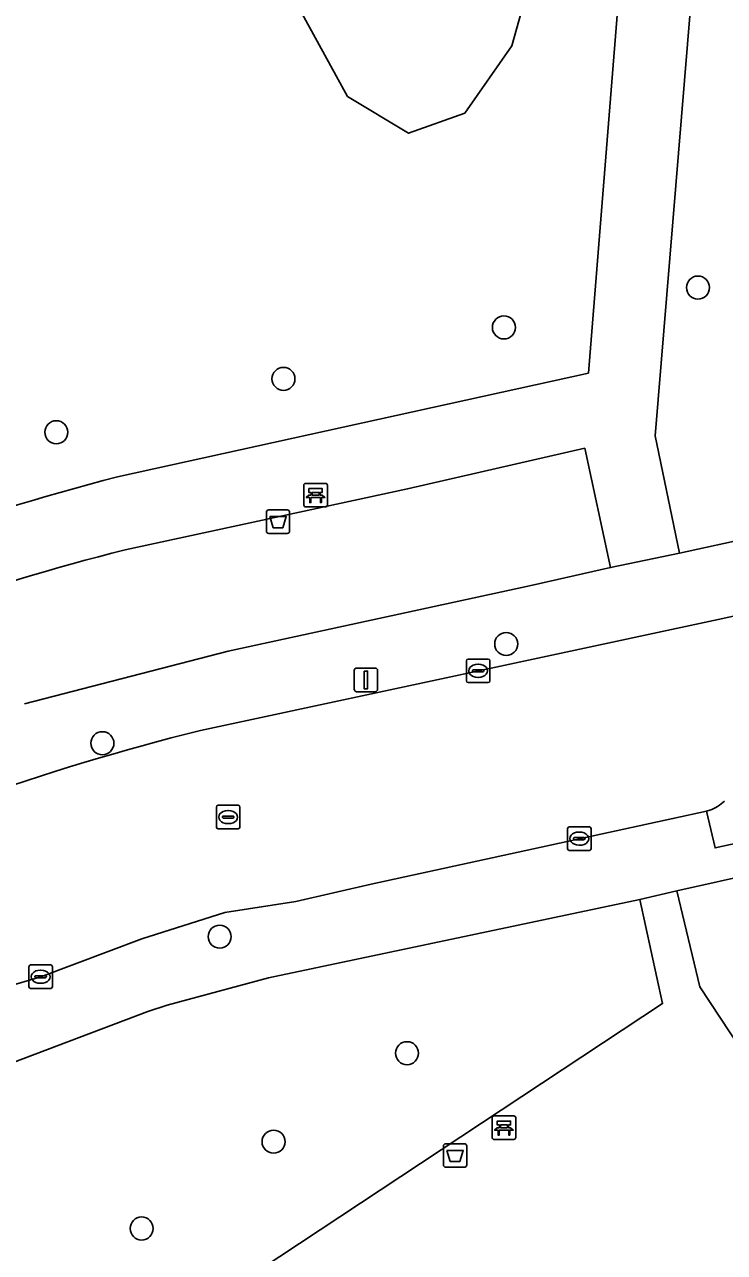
# Model space of a CAD drawing. Extents: x 160030 to 160839, y 385325 to 386450.
# Drawn here: x 160530.8 to 160560.5, y 385843.7 to 385895.8 of the extents above; entities that cross this region are included whole.
import ezdxf

# ---------------------------------------------------------------- set-up
doc = ezdxf.new("R2010")
doc.units = 0
for name, color, linetype in [('IMGEO_Afvalbak', 7, 'Continuous'), ('IMGEO_Bank', 7, 'Continuous'), ('IMGEO_Boom', 7, 'Continuous'), ('IMGEO_Groenvoorziening', 7, 'Continuous'), ('IMGEO_Kolk', 7, 'Continuous'), ('IMGEO_Lichtmast', 7, 'Continuous'), ('IMGEO_Oever', 7, 'Continuous'), ('IMGEO_Rijbaan_lokaal_gesloten', 7, 'Continuous'), ('IMGEO_Rioolput', 7, 'Continuous'), ('IMGEO_Voetpad_open', 7, 'Continuous')]:
    doc.layers.add(name, color=color, linetype=linetype)

msp = doc.modelspace()

# ---------------------------------------------------------------- linework, layer by layer
at = {"layer": 'IMGEO_Afvalbak'}
for p, q in [((160541.09, 385874.317), (160541.09, 385875.117)), ((160541.09, 385875.117), (160541.09, 385874.317)), ((160541.19, 385875.217), (160541.98, 385875.217)), ((160541.98, 385875.217), (160541.19, 385875.217)), ((160542.08, 385875.117), (160542.08, 385874.317)), ((160542.08, 385874.317), (160542.08, 385875.117)), ((160541.98, 385874.217), (160541.19, 385874.217)), ((160541.19, 385874.217), (160541.98, 385874.217)), ((160548.611, 385847.383), (160548.611, 385848.183)), ((160548.611, 385848.183), (160548.611, 385847.383)), ((160548.711, 385848.283), (160549.501, 385848.283)), ((160549.501, 385848.283), (160548.711, 385848.283)), ((160549.601, 385848.183), (160549.601, 385847.383)), ((160549.601, 385847.383), (160549.601, 385848.183)), ((160549.501, 385847.283), (160548.711, 385847.283)), ((160548.711, 385847.283), (160549.501, 385847.283))]:
    msp.add_line(p, q, dxfattribs=at)
for points in [[(160541.233, 385874.931), (160541.937, 385874.931), (160541.788, 385874.461), (160541.382, 385874.461), (160541.233, 385874.931)], [(160548.754, 385847.997), (160549.458, 385847.997), (160549.309, 385847.527), (160548.903, 385847.527), (160548.754, 385847.997)]]:
    msp.add_lwpolyline(points, dxfattribs=at)
for centre, start, end in [((160541.19, 385875.117), 90, 180), ((160541.19, 385875.117), 90, 180), ((160541.98, 385875.117), 0, 90), ((160541.98, 385875.117), 360, 90), ((160541.19, 385874.317), 180, 270), ((160541.19, 385874.317), 180, 270), ((160541.98, 385874.317), 270, 0), ((160541.98, 385874.317), 270, 0), ((160548.711, 385848.183), 90, 180), ((160548.711, 385848.183), 90, 180), ((160549.501, 385848.183), 0, 90), ((160549.501, 385848.183), 360, 90), ((160548.711, 385847.383), 180, 270), ((160548.711, 385847.383), 180, 270), ((160549.501, 385847.383), 270, 0), ((160549.501, 385847.383), 270, 0)]:
    msp.add_arc(centre, 0.1, start, end, dxfattribs=at)
at = {"layer": 'IMGEO_Bank'}
for p, q in [((160542.683, 385875.419), (160542.683, 385876.26)), ((160542.683, 385876.26), (160542.683, 385875.419)), ((160542.758, 385876.344), (160543.599, 385876.344)), ((160543.599, 385876.344), (160542.758, 385876.344)), ((160543.683, 385876.269), (160543.683, 385875.428)), ((160543.683, 385875.428), (160543.683, 385876.269)), ((160543.38, 385875.742), (160542.987, 385875.742)), ((160542.992, 385875.85), (160542.992, 385875.956)), ((160543.036, 385875.956), (160543.036, 385875.85)), ((160543.324, 385875.962), (160543.042, 385875.962)), ((160543.042, 385875.844), (160543.324, 385875.844)), ((160543.33, 385875.85), (160543.33, 385875.956)), ((160543.374, 385875.956), (160543.374, 385875.85)), ((160543.608, 385875.344), (160542.767, 385875.344)), ((160542.767, 385875.344), (160543.608, 385875.344)), ((160550.759, 385849.462), (160551.6, 385849.462)), ((160551.6, 385849.462), (160550.759, 385849.462)), ((160550.684, 385848.537), (160550.684, 385849.378)), ((160550.684, 385849.378), (160550.684, 385848.537)), ((160550.993, 385848.968), (160550.993, 385849.074)), ((160551.037, 385849.074), (160551.037, 385848.968)), ((160551.325, 385849.08), (160551.043, 385849.08)), ((160551.043, 385848.962), (160551.325, 385848.962)), ((160551.331, 385848.968), (160551.331, 385849.074)), ((160551.375, 385849.074), (160551.375, 385848.968)), ((160551.684, 385849.387), (160551.684, 385848.546)), ((160551.684, 385848.546), (160551.684, 385849.387)), ((160551.609, 385848.462), (160550.768, 385848.462)), ((160550.768, 385848.462), (160551.609, 385848.462)), ((160551.381, 385848.86), (160550.988, 385848.86))]:
    msp.add_line(p, q, dxfattribs=at)
for points in [[(160542.986, 385875.962), (160542.9, 385875.962), (160542.9, 385876.123), (160543.463, 385876.123), (160543.463, 385875.962), (160543.38, 385875.962)], [(160542.93, 385875.742), (160542.788, 385875.742), (160542.9, 385875.844), (160542.986, 385875.844)], [(160542.98, 385875.735), (160542.98, 385875.528), (160542.937, 385875.528), (160542.937, 385875.735)], [(160543.38, 385875.844), (160543.463, 385875.844), (160543.575, 385875.742), (160543.436, 385875.742)], [(160543.43, 385875.735), (160543.43, 385875.528), (160543.386, 385875.528), (160543.386, 385875.735)], [(160550.931, 385848.86), (160550.789, 385848.86), (160550.901, 385848.962), (160550.987, 385848.962)], [(160550.987, 385849.08), (160550.901, 385849.08), (160550.901, 385849.241), (160551.464, 385849.241), (160551.464, 385849.08), (160551.381, 385849.08)], [(160551.381, 385848.962), (160551.464, 385848.962), (160551.576, 385848.86), (160551.437, 385848.86)], [(160550.981, 385848.853), (160550.981, 385848.646), (160550.938, 385848.646), (160550.938, 385848.853)], [(160551.431, 385848.853), (160551.431, 385848.646), (160551.387, 385848.646), (160551.387, 385848.853)]]:
    msp.add_lwpolyline(points, dxfattribs=at)
for centre, radius, start, end in [((160542.761, 385876.266), 0.0779, 92.4484, 184.2845), ((160542.761, 385876.266), 0.0779, 92.4484, 184.2845), ((160543.605, 385876.266), 0.0779, 2.4484, 94.2845), ((160543.605, 385876.266), 0.0779, 2.4484, 94.2845), ((160542.93, 385875.735), 0.00671, 2.8957, 87.1043), ((160542.987, 385875.735), 0.00671, 92.8957, 177.1043), ((160542.985, 385875.955), 0.00671, 2.8957, 87.1043), ((160542.985, 385875.851), 0.00671, 272.8957, 357.1043), ((160543.042, 385875.955), 0.00671, 92.8957, 177.1043), ((160543.042, 385875.851), 0.00671, 182.8957, 267.1043), ((160543.324, 385875.955), 0.00671, 2.8957, 87.1043), ((160543.324, 385875.851), 0.00671, 272.8957, 357.1043), ((160543.381, 385875.955), 0.00671, 92.8957, 177.1043), ((160543.381, 385875.851), 0.00671, 182.8957, 267.1043), ((160543.379, 385875.735), 0.00671, 2.8957, 87.1043), ((160543.436, 385875.735), 0.00671, 92.8957, 177.1043), ((160542.761, 385875.422), 0.0779, 182.4484, 274.2845), ((160542.761, 385875.422), 0.0779, 182.4484, 274.2845), ((160543.605, 385875.422), 0.0779, 272.4484, 4.2845), ((160543.605, 385875.422), 0.0779, 272.4484, 4.2845), ((160550.762, 385849.384), 0.0779, 92.4484, 184.2845), ((160550.762, 385849.384), 0.0779, 92.4484, 184.2845), ((160551.606, 385849.384), 0.0779, 2.4484, 94.2845), ((160551.606, 385849.384), 0.0779, 2.4484, 94.2845), ((160550.986, 385849.073), 0.00671, 2.8957, 87.1043), ((160550.986, 385848.969), 0.00671, 272.8957, 357.1043), ((160551.043, 385849.073), 0.00671, 92.8957, 177.1043), ((160551.043, 385848.969), 0.00671, 182.8957, 267.1043), ((160551.325, 385849.073), 0.00671, 2.8957, 87.1043), ((160551.325, 385848.969), 0.00671, 272.8957, 357.1043), ((160551.382, 385849.073), 0.00671, 92.8957, 177.1043), ((160551.382, 385848.969), 0.00671, 182.8957, 267.1043), ((160550.762, 385848.54), 0.0779, 182.4484, 274.2845), ((160550.762, 385848.54), 0.0779, 182.4484, 274.2845), ((160550.931, 385848.853), 0.00671, 2.8957, 87.1043), ((160550.988, 385848.853), 0.00671, 92.8957, 177.1043), ((160551.38, 385848.853), 0.00671, 2.8957, 87.1043), ((160551.437, 385848.853), 0.00671, 92.8957, 177.1043), ((160551.606, 385848.54), 0.0779, 272.4484, 4.2845), ((160551.606, 385848.54), 0.0779, 272.4484, 4.2845)]:
    msp.add_arc(centre, radius, start, end, dxfattribs=at)
at = {"layer": 'IMGEO_Boom'}
for centre in [(160559.425, 385884.667), (160551.182, 385882.972), (160541.818, 385880.788), (160532.167, 385878.518), (160551.279, 385869.521), (160534.125, 385865.303), (160539.108, 385857.081), (160547.066, 385852.129), (160541.397, 385848.366), (160535.792, 385844.678)]:
    msp.add_circle(centre, 0.489, dxfattribs=at)
at = {"layer": 'IMGEO_Groenvoorziening'}
for points in [[(160519.065, 385976.992), (160521.433, 385972.02), (160547.105, 385916.441), (160549.089, 385913.332), (160552.25, 385910.232), (160553.804, 385907.798), (160553.888, 385903.403), (160551.515, 385894.946), (160549.515, 385892.074), (160547.135, 385891.226), (160544.531, 385892.789), (160538.589, 385903.66), (160507.723, 385969.087)], [(160534.769, 385876.623), (160554.77, 385881.033), (160556.526, 385902.974), (160558.186, 385903.742), (160559.719, 385904.451), (160560.188, 385904.724), (160559.214, 385907.028), (160557.493, 385910.733), (160552.385, 385921.729)], [(160561.039, 385901.737), (160559.477, 385901.027), (160557.601, 385878.359), (160558.635, 385873.38), (160563.642, 385874.467), (160570.205, 385875.878)], [(160530.819, 385866.972), (160539.466, 385869.216), (160552.269, 385871.988), (160555.713, 385872.764), (160554.615, 385877.841), (160547.089, 385876.112), (160535.097, 385873.519)], [(160559.926, 385862.458), (160559.783, 385862.419), (160560.154, 385860.851), (160564.643, 385861.839), (160563.9, 385865.201)], [(160557.922, 385854.24), (160556.95, 385858.654), (160541.181, 385855.337), (160536.871, 385854.169), (160536.052, 385853.9), (160529.271, 385851.34), (160523.326, 385848.774), (160517.121, 385845.589), (160515.222, 385844.574)], [(160514.168, 385840.547), (160521.086, 385829.882), (160557.922, 385854.24)]]:
    msp.add_lwpolyline(points, dxfattribs=at)
msp.add_lwpolyline([(160568.811, 385851.972), (160570.625, 385853.173), (160566.768, 385858.861), (160565.636, 385860.622), (160558.524, 385859.023), (160559.502, 385854.948), (160580.186, 385823.589), (160586.954, 385828.168), (160581.885, 385835.921), (160580.1, 385834.771)], close=True, dxfattribs=at)
for centre, radius, start, end in [((160561.784, 385772.229), 107.833, 104.50845, 115.23732), ((160557.199, 385785.041), 91.196, 104.02558, 115.77864), ((160559.425, 385863.969), 1.592, 288.3575, 314.9906)]:
    msp.add_arc(centre, radius, start, end, dxfattribs=at)
at = {"layer": 'IMGEO_Kolk'}
for p, q in [((160549.586, 385867.952), (160549.586, 385868.804)), ((160549.661, 385868.878), (160550.513, 385868.878)), ((160550.587, 385868.804), (160550.587, 385867.952)), ((160549.845, 385868.372), (160549.845, 385868.384)), ((160550.283, 385868.335), (160549.885, 385868.335)), ((160549.888, 385868.421), (160550.286, 385868.421)), ((160550.074, 385868.658), (160550.099, 385868.658)), ((160550.329, 385868.384), (160550.329, 385868.372)), ((160550.513, 385867.878), (160549.661, 385867.878)), ((160550.097, 385868.098), (160550.072, 385868.098)), ((160553.884, 385860.82), (160553.884, 385861.672)), ((160553.959, 385861.746), (160554.811, 385861.746)), ((160554.372, 385861.526), (160554.397, 385861.526)), ((160554.885, 385861.672), (160554.885, 385860.82)), ((160554.143, 385861.24), (160554.143, 385861.252)), ((160554.581, 385861.203), (160554.183, 385861.203)), ((160554.186, 385861.289), (160554.584, 385861.289)), ((160554.395, 385860.966), (160554.37, 385860.966)), ((160554.627, 385861.252), (160554.627, 385861.24)), ((160554.811, 385860.746), (160553.959, 385860.746)), ((160531.002, 385854.953), (160531.002, 385855.805)), ((160531.077, 385855.879), (160531.929, 385855.879)), ((160532.003, 385855.805), (160532.003, 385854.953)), ((160531.261, 385855.373), (160531.261, 385855.385)), ((160531.699, 385855.336), (160531.301, 385855.336)), ((160531.304, 385855.422), (160531.702, 385855.422)), ((160531.49, 385855.659), (160531.515, 385855.659)), ((160531.745, 385855.385), (160531.745, 385855.373)), ((160531.929, 385854.879), (160531.077, 385854.879)), ((160531.513, 385855.099), (160531.488, 385855.099))]:
    msp.add_line(p, q, dxfattribs=at)
for points in [[(160549.586, 385867.952), (160549.586, 385868.804)], [(160549.661, 385868.878), (160550.513, 385868.878)], [(160550.587, 385868.804), (160550.587, 385867.952)], [(160550.513, 385867.878), (160549.661, 385867.878)], [(160553.884, 385860.82), (160553.884, 385861.672)], [(160553.959, 385861.746), (160554.811, 385861.746)], [(160554.885, 385861.672), (160554.885, 385860.82)], [(160554.811, 385860.746), (160553.959, 385860.746)], [(160531.002, 385854.953), (160531.002, 385855.805)], [(160531.077, 385855.879), (160531.929, 385855.879)], [(160532.003, 385855.805), (160532.003, 385854.953)], [(160531.929, 385854.879), (160531.077, 385854.879)]]:
    msp.add_lwpolyline(points, dxfattribs=at)
for centre, radius, start, end in [((160549.663, 385868.802), 0.0765, 91.552, 178.448), ((160549.663, 385868.802), 0.0765, 91.552, 178.448), ((160550.511, 385868.802), 0.0765, 1.552, 88.448), ((160550.511, 385868.802), 0.0765, 1.552, 88.448), ((160549.885, 385868.381), 0.0403, 85.8775, 175.7526), ((160549.882, 385868.371), 0.0366, 178.938, 274.7102), ((160550.286, 385868.378), 0.043, 264.8664, 352.4533), ((160550.29, 385868.383), 0.0386, 1.7309, 96.639), ((160549.663, 385867.954), 0.0765, 181.552, 268.448), ((160549.663, 385867.954), 0.0765, 181.552, 268.448), ((160550.511, 385867.954), 0.0765, 271.552, 358.448), ((160550.511, 385867.954), 0.0765, 271.552, 358.448), ((160553.961, 385861.67), 0.0765, 91.552, 178.448), ((160553.961, 385861.67), 0.0765, 91.552, 178.448), ((160554.809, 385861.67), 0.0765, 1.552, 88.448), ((160554.809, 385861.67), 0.0765, 1.552, 88.448), ((160554.183, 385861.249), 0.0403, 85.8775, 175.7526), ((160554.18, 385861.239), 0.0366, 178.938, 274.7102), ((160554.584, 385861.246), 0.043, 264.8664, 352.4533), ((160554.588, 385861.251), 0.0386, 1.7309, 96.639), ((160553.961, 385860.822), 0.0765, 181.552, 268.448), ((160553.961, 385860.822), 0.0765, 181.552, 268.448), ((160554.809, 385860.822), 0.0765, 271.552, 358.448), ((160554.809, 385860.822), 0.0765, 271.552, 358.448), ((160531.079, 385855.803), 0.0765, 91.552, 178.448), ((160531.079, 385855.803), 0.0765, 91.552, 178.448), ((160531.927, 385855.803), 0.0765, 1.552, 88.448), ((160531.927, 385855.803), 0.0765, 1.552, 88.448), ((160531.301, 385855.382), 0.0403, 85.8775, 175.7526), ((160531.298, 385855.372), 0.0366, 178.938, 274.7102), ((160531.702, 385855.379), 0.043, 264.8664, 352.4533), ((160531.706, 385855.384), 0.0386, 1.7309, 96.639), ((160531.079, 385854.955), 0.0765, 181.552, 268.448), ((160531.079, 385854.955), 0.0765, 181.552, 268.448), ((160531.927, 385854.955), 0.0765, 271.552, 358.448), ((160531.927, 385854.955), 0.0765, 271.552, 358.448)]:
    msp.add_arc(centre, radius, start, end, dxfattribs=at)
for centre, major_axis, ratio, start_param, end_param in [((160550.073, 385868.378), (-0.387, 0.002), 0.722429, 4.712389, 7.853982), ((160550.098, 385868.378), (-0.39, 0.002), 0.717154, 1.570796, 4.712389), ((160554.371, 385861.246), (-0.387, 0.002), 0.722429, 4.712389, 7.853982), ((160554.396, 385861.246), (-0.39, 0.002), 0.717154, 1.570796, 4.712389), ((160531.489, 385855.379), (-0.387, 0.002), 0.722429, 4.712389, 7.853982), ((160531.514, 385855.379), (-0.39, 0.002), 0.717154, 1.570796, 4.712389)]:
    msp.add_ellipse(centre, major_axis=major_axis, ratio=ratio, start_param=start_param, end_param=end_param, dxfattribs=at)
at = {"layer": 'IMGEO_Lichtmast'}
for p, q in [((160544.824, 385867.593), (160544.824, 385868.393)), ((160544.824, 385868.393), (160544.824, 385867.593)), ((160544.924, 385868.493), (160545.714, 385868.493)), ((160545.714, 385868.493), (160544.924, 385868.493)), ((160545.814, 385868.393), (160545.814, 385867.593)), ((160545.814, 385867.593), (160545.814, 385868.393)), ((160545.714, 385867.493), (160544.924, 385867.493)), ((160544.924, 385867.493), (160545.714, 385867.493))]:
    msp.add_line(p, q, dxfattribs=at)
msp.add_lwpolyline([(160545.244, 385868.368), (160545.394, 385868.368), (160545.394, 385867.618), (160545.244, 385867.618), (160545.244, 385868.368)], dxfattribs=at)
for centre, start, end in [((160544.924, 385868.393), 90, 180), ((160544.924, 385868.393), 90, 180), ((160545.714, 385868.393), 0, 90), ((160545.714, 385868.393), 360, 90), ((160544.924, 385867.593), 180, 270), ((160544.924, 385867.593), 180, 270), ((160545.714, 385867.593), 270, 0), ((160545.714, 385867.593), 270, 0)]:
    msp.add_arc(centre, 0.1, start, end, dxfattribs=at)
at = {"layer": 'IMGEO_Oever'}
msp.add_lwpolyline([(160506.028, 385972.683), (160507.723, 385969.087), (160538.589, 385903.66), (160544.531, 385892.789), (160547.135, 385891.226), (160549.515, 385892.074), (160551.515, 385894.946), (160553.888, 385903.403), (160553.804, 385907.798), (160552.25, 385910.232), (160549.089, 385913.332), (160547.105, 385916.441), (160521.433, 385972.02)], dxfattribs=at)
at = {"layer": 'IMGEO_Rijbaan_lokaal_gesloten'}
for points in [[(160562.479, 385864.863), (160563.9, 385865.201), (160569.573, 385866.434), (160570.023, 385866.551), (160568.854, 385872.498), (160568.535, 385872.438), (160564.495, 385871.487), (160560.283, 385870.566), (160538.297, 385865.844)], [(160558.365, 385862.096), (160559.783, 385862.419), (160559.926, 385862.458)], [(160522.034, 385851.425), (160525.708, 385853.14), (160527.472, 385854.076), (160528.404, 385854.463), (160531.503, 385855.379), (160535.8, 385856.982), (160539.333, 385858.11), (160542.336, 385858.577), (160545.546, 385859.316), (160558.365, 385862.096)]]:
    msp.add_lwpolyline(points, dxfattribs=at)
for centre, radius, start, end in [((160564.145, 385762.183), 106.835, 104.00096, 115.03078), ((160559.425, 385863.969), 1.592, 288.3575, 314.9906)]:
    msp.add_arc(centre, radius, start, end, dxfattribs=at)
at = {"layer": 'IMGEO_Rioolput'}
for p, q in [((160538.968, 385861.738), (160538.968, 385862.59)), ((160539.043, 385862.664), (160539.895, 385862.664)), ((160539.969, 385862.59), (160539.969, 385861.738)), ((160539.227, 385862.158), (160539.227, 385862.17)), ((160539.665, 385862.121), (160539.267, 385862.121)), ((160539.27, 385862.207), (160539.668, 385862.207)), ((160539.456, 385862.444), (160539.481, 385862.444)), ((160539.711, 385862.17), (160539.711, 385862.158)), ((160539.895, 385861.664), (160539.043, 385861.664)), ((160539.479, 385861.884), (160539.454, 385861.884))]:
    msp.add_line(p, q, dxfattribs=at)
for points in [[(160538.968, 385861.738), (160538.968, 385862.59)], [(160539.043, 385862.664), (160539.895, 385862.664)], [(160539.969, 385862.59), (160539.969, 385861.738)], [(160539.895, 385861.664), (160539.043, 385861.664)]]:
    msp.add_lwpolyline(points, dxfattribs=at)
for centre, radius, start, end in [((160539.045, 385862.588), 0.0765, 91.552, 178.448), ((160539.045, 385862.588), 0.0765, 91.552, 178.448), ((160539.893, 385862.588), 0.0765, 1.552, 88.448), ((160539.893, 385862.588), 0.0765, 1.552, 88.448), ((160539.267, 385862.167), 0.0403, 85.8775, 175.7526), ((160539.264, 385862.157), 0.0366, 178.938, 274.7102), ((160539.668, 385862.164), 0.043, 264.8664, 352.4533), ((160539.672, 385862.169), 0.0386, 1.7309, 96.639), ((160539.045, 385861.74), 0.0765, 181.552, 268.448), ((160539.045, 385861.74), 0.0765, 181.552, 268.448), ((160539.893, 385861.74), 0.0765, 271.552, 358.448), ((160539.893, 385861.74), 0.0765, 271.552, 358.448)]:
    msp.add_arc(centre, radius, start, end, dxfattribs=at)
for centre, major_axis, ratio, start_param, end_param in [((160539.455, 385862.164), (-0.387, 0.002), 0.722429, 4.712389, 7.853982), ((160539.48, 385862.164), (-0.39, 0.002), 0.717154, 1.570796, 4.712389)]:
    msp.add_ellipse(centre, major_axis=major_axis, ratio=ratio, start_param=start_param, end_param=end_param, dxfattribs=at)
at = {"layer": 'IMGEO_Voetpad_open'}
for points in [[(160547.089, 385876.112), (160554.615, 385877.841), (160555.713, 385872.764), (160558.635, 385873.38), (160557.601, 385878.359), (160559.477, 385901.027), (160561.039, 385901.737), (160559.719, 385904.451), (160558.186, 385903.742), (160556.526, 385902.974), (160554.77, 385881.033), (160534.769, 385876.623)], [(160535.097, 385873.519), (160547.089, 385876.112)], [(160570.205, 385875.878), (160563.642, 385874.467), (160558.635, 385873.38), (160555.713, 385872.764), (160552.269, 385871.988), (160539.466, 385869.216), (160530.819, 385866.972)], [(160538.297, 385865.844), (160560.283, 385870.566), (160564.495, 385871.487), (160568.535, 385872.438), (160568.854, 385872.498), (160569.559, 385872.651), (160571.571, 385873.083)], [(160576.636, 385867.982), (160570.762, 385866.698), (160570.023, 385866.551), (160569.573, 385866.434), (160563.9, 385865.201), (160564.643, 385861.839), (160560.154, 385860.851), (160559.783, 385862.419), (160558.365, 385862.096), (160545.546, 385859.316), (160542.336, 385858.577), (160539.333, 385858.11), (160535.8, 385856.982), (160531.503, 385855.379), (160528.404, 385854.463), (160527.472, 385854.076), (160525.708, 385853.14), (160522.034, 385851.425)], [(160556.95, 385858.654), (160558.524, 385859.023), (160565.636, 385860.622), (160568.827, 385861.348), (160577.337, 385863.171)], [(160515.222, 385844.574), (160517.121, 385845.589), (160523.326, 385848.774), (160529.271, 385851.34), (160536.052, 385853.9), (160536.871, 385854.169), (160541.181, 385855.337), (160556.95, 385858.654)]]:
    msp.add_lwpolyline(points, dxfattribs=at)
msp.add_lwpolyline([(160559.502, 385854.948), (160558.524, 385859.023), (160556.95, 385858.654), (160557.922, 385854.24), (160521.086, 385829.882), (160523.077, 385827.039), (160528.35, 385830.589), (160547.476, 385801.631), (160543.669, 385799.137), (160545.925, 385796.001), (160550.339, 385798.911), (160552.868, 385800.432), (160553.233, 385800.651), (160579.799, 385818.288), (160582.292, 385820.407), (160580.186, 385823.589)], close=True, dxfattribs=at)
for centre, radius, start, end in [((160561.784, 385772.229), 107.833, 104.50845, 115.23732), ((160557.199, 385785.041), 91.196, 104.02558, 115.77864), ((160564.145, 385762.183), 106.835, 104.00096, 115.03078)]:
    msp.add_arc(centre, radius, start, end, dxfattribs=at)

doc.saveas('drawing.dxf')
